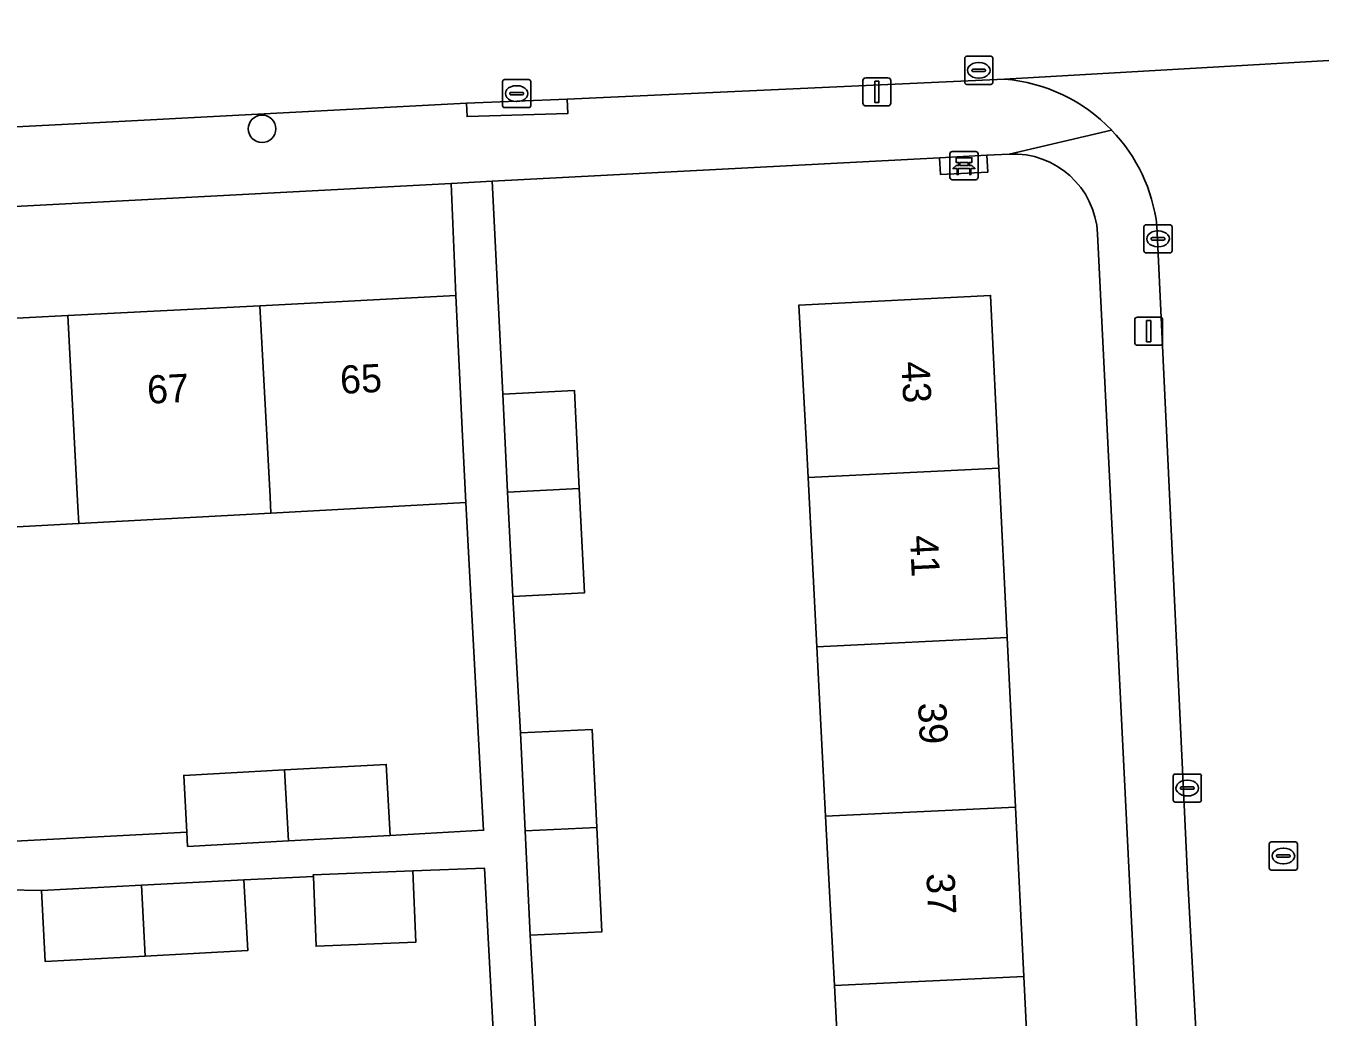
# Model space of a CAD drawing. Extents: x 161084 to 161928, y 385354 to 386522.
# Drawn here: x 161748.84 to 161794.81, y 386093.21 to 386128.44 of the extents above; entities that cross this region are included whole.
import ezdxf

# ---------------------------------------------------------------- set-up
doc = ezdxf.new("R2010")
doc.units = 0
for name, color, linetype in [('IMGEO_Bank', 7, 'Continuous'), ('IMGEO_Boom', 7, 'Continuous'), ('IMGEO_Erf', 7, 'Continuous'), ('IMGEO_Kolk', 7, 'Continuous'), ('IMGEO_Lichtmast', 7, 'Continuous'), ('IMGEO_Pand', 7, 'Continuous'), ('IMGEO_Pand_nummerreeks', 7, 'Continuous'), ('IMGEO_Rijbaan_lokaal_open', 7, 'Continuous'), ('IMGEO_Rioolput', 7, 'Continuous'), ('IMGEO_Voetpad_open', 7, 'Continuous')]:
    doc.layers.add(name, color=color, linetype=linetype)

msp = doc.modelspace()

# ---------------------------------------------------------------- linework, layer by layer
at = {"layer": 'IMGEO_Bank'}
for p, q in [((161781.735, 386123.972), (161782.576, 386123.972)), ((161782.576, 386123.972), (161781.735, 386123.972)), ((161781.66, 386123.047), (161781.66, 386123.888)), ((161781.66, 386123.888), (161781.66, 386123.047)), ((161781.969, 386123.478), (161781.969, 386123.584)), ((161782.013, 386123.584), (161782.013, 386123.478)), ((161782.301, 386123.59), (161782.019, 386123.59)), ((161782.307, 386123.478), (161782.307, 386123.584)), ((161782.351, 386123.584), (161782.351, 386123.478)), ((161782.66, 386123.897), (161782.66, 386123.056)), ((161782.66, 386123.056), (161782.66, 386123.897)), ((161782.357, 386123.37), (161781.964, 386123.37)), ((161782.019, 386123.472), (161782.301, 386123.472)), ((161782.585, 386122.972), (161781.744, 386122.972)), ((161781.744, 386122.972), (161782.585, 386122.972))]:
    msp.add_line(p, q, dxfattribs=at)
for points in [[(161781.963, 386123.59), (161781.877, 386123.59), (161781.877, 386123.751), (161782.44, 386123.751), (161782.44, 386123.59), (161782.357, 386123.59)], [(161781.907, 386123.37), (161781.765, 386123.37), (161781.877, 386123.472), (161781.963, 386123.472)], [(161781.957, 386123.363), (161781.957, 386123.156), (161781.914, 386123.156), (161781.914, 386123.363)], [(161782.357, 386123.472), (161782.44, 386123.472), (161782.552, 386123.37), (161782.413, 386123.37)], [(161782.407, 386123.363), (161782.407, 386123.156), (161782.363, 386123.156), (161782.363, 386123.363)]]:
    msp.add_lwpolyline(points, dxfattribs=at)
for centre, radius, start, end in [((161781.738, 386123.894), 0.0779, 92.4484, 184.2845), ((161781.738, 386123.894), 0.0779, 92.4484, 184.2845), ((161782.582, 386123.894), 0.0779, 2.4484, 94.2845), ((161782.582, 386123.894), 0.0779, 2.4484, 94.2845), ((161781.962, 386123.583), 0.00671, 2.8957, 87.1043), ((161782.019, 386123.583), 0.00671, 92.8957, 177.1043), ((161782.301, 386123.583), 0.00671, 2.8957, 87.1043), ((161782.358, 386123.583), 0.00671, 92.8957, 177.1043), ((161781.738, 386123.05), 0.0779, 182.4484, 274.2845), ((161781.738, 386123.05), 0.0779, 182.4484, 274.2845), ((161781.907, 386123.363), 0.00671, 2.8957, 87.1043), ((161781.964, 386123.363), 0.00671, 92.8957, 177.1043), ((161781.962, 386123.479), 0.00671, 272.8957, 357.1043), ((161782.019, 386123.479), 0.00671, 182.8957, 267.1043), ((161782.301, 386123.479), 0.00671, 272.8957, 357.1043), ((161782.358, 386123.479), 0.00671, 182.8957, 267.1043), ((161782.356, 386123.363), 0.00671, 2.8957, 87.1043), ((161782.413, 386123.363), 0.00671, 92.8957, 177.1043), ((161782.582, 386123.05), 0.0779, 272.4484, 4.2845), ((161782.582, 386123.05), 0.0779, 272.4484, 4.2845)]:
    msp.add_arc(centre, radius, start, end, dxfattribs=at)
at = {"layer": 'IMGEO_Boom'}
msp.add_circle((161757.227, 386124.783), 0.489, dxfattribs=at)
at = {"layer": 'IMGEO_Erf'}
for points in [[(161783.763, 386123.884), (161782.97, 386123.842), (161783.002, 386123.243), (161781.325, 386123.155), (161781.293, 386123.754), (161765.402, 386122.917), (161765.779, 386115.351), (161768.326, 386115.475), (161768.496, 386111.991), (161768.677, 386108.284), (161766.13, 386108.16), (161766.403, 386103.311), (161768.95, 386103.435), (161769.12, 386099.951), (161769.301, 386096.244), (161766.754, 386096.12), (161767.023, 386091.285), (161769.57, 386091.416), (161769.748, 386087.912), (161769.936, 386084.224), (161767.39, 386084.094), (161767.944, 386072.217), (161786.09, 386073.112)], [(161764.462, 386111.498), (161757.544, 386111.123), (161750.72, 386110.752), (161743.897, 386110.382), (161737.073, 386110.012), (161730.25, 386109.641), (161723.426, 386109.271), (161716.603, 386108.901), (161716.241, 386108.881), (161716.204, 386109.583), (161709.596, 386109.231), (161709.277, 386116.03), (161716.207, 386116.387), (161723.031, 386116.738), (161729.855, 386117.09), (161736.679, 386117.441), (161743.504, 386117.792), (161750.328, 386118.144), (161757.153, 386118.495), (161764.106, 386118.853), (161763.946, 386122.84), (161708.01, 386119.893)], [(161789.132, 386076.01), (161786.904, 386121.049)], [(161748.007, 386099.44), (161754.554, 386099.787), (161754.446, 386101.798), (161758.027, 386101.992), (161761.64, 386102.188), (161761.776, 386099.668), (161765.097, 386099.849), (161765.013, 386101.329), (161764.462, 386111.498)], [(161765.262, 386096.025), (161765.128, 386098.506), (161762.585, 386098.405), (161762.686, 386095.867), (161759.147, 386095.726), (161759.049, 386098.202), (161756.583, 386098.093), (161756.719, 386095.573), (161753.078, 386095.376), (161749.529, 386095.183), (161749.392, 386097.703), (161744.509, 386097.807)], [(161747.512, 386086.301), (161753.543, 386086.621), (161753.419, 386088.949), (161759.45, 386089.265), (161759.574, 386086.941), (161765.734, 386087.268), (161765.262, 386096.025)]]:
    msp.add_lwpolyline(points, dxfattribs=at)
for points in [[(161781.293, 386123.754), (161781.325, 386123.155), (161783.002, 386123.243), (161782.97, 386123.842)], [(161776.933, 386106.366), (161776.621, 386112.386), (161776.562, 386113.525), (161776.296, 386118.518), (161783.103, 386118.859), (161783.402, 386112.716), (161783.696, 386106.695), (161783.989, 386100.674), (161784.282, 386094.654), (161784.576, 386088.633), (161784.875, 386082.49), (161778.186, 386082.17), (161777.868, 386088.307), (161777.556, 386094.327), (161777.245, 386100.346)]]:
    msp.add_lwpolyline(points, close=True, dxfattribs=at)
msp.add_arc((161783.915, 386120.895), 2.993, 2.9521, 92.9104, dxfattribs=at)
at = {"layer": 'IMGEO_Kolk'}
for p, q in [((161782.184, 386126.434), (161782.184, 386127.286)), ((161782.259, 386127.36), (161783.111, 386127.36)), ((161783.185, 386127.286), (161783.185, 386126.434)), ((161782.443, 386126.854), (161782.443, 386126.866)), ((161782.881, 386126.817), (161782.483, 386126.817)), ((161782.486, 386126.903), (161782.884, 386126.903)), ((161782.672, 386127.14), (161782.697, 386127.14)), ((161782.927, 386126.866), (161782.927, 386126.854)), ((161765.769, 386125.608), (161765.769, 386126.46)), ((161765.844, 386126.534), (161766.696, 386126.534)), ((161766.257, 386126.314), (161766.282, 386126.314)), ((161766.77, 386126.46), (161766.77, 386125.608)), ((161783.111, 386126.36), (161782.259, 386126.36)), ((161782.695, 386126.58), (161782.67, 386126.58)), ((161766.028, 386126.028), (161766.028, 386126.04)), ((161766.466, 386125.991), (161766.068, 386125.991)), ((161766.071, 386126.077), (161766.469, 386126.077)), ((161766.512, 386126.04), (161766.512, 386126.028)), ((161766.696, 386125.534), (161765.844, 386125.534)), ((161766.28, 386125.754), (161766.255, 386125.754)), ((161788.552, 386120.445), (161788.552, 386121.297)), ((161788.627, 386121.371), (161789.479, 386121.371)), ((161789.553, 386121.297), (161789.553, 386120.445)), ((161788.811, 386120.865), (161788.811, 386120.877)), ((161789.249, 386120.828), (161788.851, 386120.828)), ((161788.854, 386120.914), (161789.252, 386120.914)), ((161789.04, 386121.151), (161789.065, 386121.151)), ((161789.295, 386120.877), (161789.295, 386120.865)), ((161789.479, 386120.371), (161788.627, 386120.371)), ((161789.063, 386120.591), (161789.038, 386120.591)), ((161789.588, 386100.922), (161789.588, 386101.774)), ((161789.663, 386101.848), (161790.515, 386101.848)), ((161790.076, 386101.628), (161790.101, 386101.628)), ((161790.589, 386101.774), (161790.589, 386100.922)), ((161789.847, 386101.342), (161789.847, 386101.354)), ((161790.285, 386101.305), (161789.887, 386101.305)), ((161789.89, 386101.391), (161790.288, 386101.391)), ((161790.099, 386101.068), (161790.074, 386101.068)), ((161790.331, 386101.354), (161790.331, 386101.342)), ((161790.515, 386100.848), (161789.663, 386100.848))]:
    msp.add_line(p, q, dxfattribs=at)
for points in [[(161782.184, 386126.434), (161782.184, 386127.286)], [(161782.259, 386127.36), (161783.111, 386127.36)], [(161783.185, 386127.286), (161783.185, 386126.434)], [(161765.769, 386125.608), (161765.769, 386126.46)], [(161765.844, 386126.534), (161766.696, 386126.534)], [(161766.77, 386126.46), (161766.77, 386125.608)], [(161783.111, 386126.36), (161782.259, 386126.36)], [(161766.696, 386125.534), (161765.844, 386125.534)], [(161788.552, 386120.445), (161788.552, 386121.297)], [(161788.627, 386121.371), (161789.479, 386121.371)], [(161789.553, 386121.297), (161789.553, 386120.445)], [(161789.479, 386120.371), (161788.627, 386120.371)], [(161789.588, 386100.922), (161789.588, 386101.774)], [(161789.663, 386101.848), (161790.515, 386101.848)], [(161790.589, 386101.774), (161790.589, 386100.922)], [(161790.515, 386100.848), (161789.663, 386100.848)]]:
    msp.add_lwpolyline(points, dxfattribs=at)
for centre, radius, start, end in [((161782.261, 386127.284), 0.0765, 91.552, 178.448), ((161782.261, 386127.284), 0.0765, 91.552, 178.448), ((161783.109, 386127.284), 0.0765, 1.552, 88.448), ((161783.109, 386127.284), 0.0765, 1.552, 88.448), ((161782.483, 386126.863), 0.0403, 85.8775, 175.7526), ((161782.48, 386126.853), 0.0366, 178.938, 274.7102), ((161782.884, 386126.86), 0.043, 264.8664, 352.4533), ((161782.888, 386126.865), 0.0386, 1.7309, 96.639), ((161765.846, 386126.458), 0.0765, 91.552, 178.448), ((161765.846, 386126.458), 0.0765, 91.552, 178.448), ((161766.694, 386126.458), 0.0765, 1.552, 88.448), ((161766.694, 386126.458), 0.0765, 1.552, 88.448), ((161782.261, 386126.436), 0.0765, 181.552, 268.448), ((161782.261, 386126.436), 0.0765, 181.552, 268.448), ((161783.109, 386126.436), 0.0765, 271.552, 358.448), ((161783.109, 386126.436), 0.0765, 271.552, 358.448), ((161766.068, 386126.037), 0.0403, 85.8775, 175.7526), ((161766.065, 386126.027), 0.0366, 178.938, 274.7102), ((161766.469, 386126.034), 0.043, 264.8664, 352.4533), ((161766.473, 386126.039), 0.0386, 1.7309, 96.639), ((161765.846, 386125.61), 0.0765, 181.552, 268.448), ((161765.846, 386125.61), 0.0765, 181.552, 268.448), ((161766.694, 386125.61), 0.0765, 271.552, 358.448), ((161766.694, 386125.61), 0.0765, 271.552, 358.448), ((161788.629, 386121.295), 0.0765, 91.552, 178.448), ((161788.629, 386121.295), 0.0765, 91.552, 178.448), ((161789.477, 386121.295), 0.0765, 1.552, 88.448), ((161789.477, 386121.295), 0.0765, 1.552, 88.448), ((161788.851, 386120.874), 0.0403, 85.8775, 175.7526), ((161788.848, 386120.864), 0.0366, 178.938, 274.7102), ((161789.252, 386120.871), 0.043, 264.8664, 352.4533), ((161789.256, 386120.876), 0.0386, 1.7309, 96.639), ((161788.629, 386120.447), 0.0765, 181.552, 268.448), ((161788.629, 386120.447), 0.0765, 181.552, 268.448), ((161789.477, 386120.447), 0.0765, 271.552, 358.448), ((161789.477, 386120.447), 0.0765, 271.552, 358.448), ((161789.665, 386101.772), 0.0765, 91.552, 178.448), ((161789.665, 386101.772), 0.0765, 91.552, 178.448), ((161790.513, 386101.772), 0.0765, 1.552, 88.448), ((161790.513, 386101.772), 0.0765, 1.552, 88.448), ((161789.887, 386101.351), 0.0403, 85.8775, 175.7526), ((161789.884, 386101.341), 0.0366, 178.938, 274.7102), ((161790.288, 386101.348), 0.043, 264.8664, 352.4533), ((161790.292, 386101.353), 0.0386, 1.7309, 96.639), ((161789.665, 386100.924), 0.0765, 181.552, 268.448), ((161789.665, 386100.924), 0.0765, 181.552, 268.448), ((161790.513, 386100.924), 0.0765, 271.552, 358.448), ((161790.513, 386100.924), 0.0765, 271.552, 358.448)]:
    msp.add_arc(centre, radius, start, end, dxfattribs=at)
for centre, major_axis, ratio, start_param, end_param in [((161782.671, 386126.86), (-0.387, 0.002), 0.722429, 4.712389, 7.853982), ((161782.696, 386126.86), (-0.39, 0.002), 0.717154, 1.570796, 4.712389), ((161766.256, 386126.034), (-0.387, 0.002), 0.722429, 4.712389, 7.853982), ((161766.281, 386126.034), (-0.39, 0.002), 0.717154, 1.570796, 4.712389), ((161789.039, 386120.871), (-0.387, 0.002), 0.722429, 4.712389, 7.853982), ((161789.064, 386120.871), (-0.39, 0.002), 0.717154, 1.570796, 4.712389), ((161790.075, 386101.348), (-0.387, 0.002), 0.722429, 4.712389, 7.853982), ((161790.1, 386101.348), (-0.39, 0.002), 0.717154, 1.570796, 4.712389)]:
    msp.add_ellipse(centre, major_axis=major_axis, ratio=ratio, start_param=start_param, end_param=end_param, dxfattribs=at)
at = {"layer": 'IMGEO_Lichtmast'}
for p, q in [((161778.57, 386125.695), (161778.57, 386126.495)), ((161778.57, 386126.495), (161778.57, 386125.695)), ((161778.67, 386126.595), (161779.46, 386126.595)), ((161779.46, 386126.595), (161778.67, 386126.595)), ((161779.56, 386126.495), (161779.56, 386125.695)), ((161779.56, 386125.695), (161779.56, 386126.495)), ((161779.46, 386125.595), (161778.67, 386125.595)), ((161778.67, 386125.595), (161779.46, 386125.595)), ((161788.323, 386118.088), (161789.113, 386118.088)), ((161789.113, 386118.088), (161788.323, 386118.088)), ((161788.223, 386117.188), (161788.223, 386117.988)), ((161788.223, 386117.988), (161788.223, 386117.188)), ((161789.213, 386117.988), (161789.213, 386117.188)), ((161789.213, 386117.188), (161789.213, 386117.988)), ((161789.113, 386117.088), (161788.323, 386117.088)), ((161788.323, 386117.088), (161789.113, 386117.088))]:
    msp.add_line(p, q, dxfattribs=at)
for points in [[(161778.99, 386126.47), (161779.14, 386126.47), (161779.14, 386125.72), (161778.99, 386125.72), (161778.99, 386126.47)], [(161788.643, 386117.963), (161788.793, 386117.963), (161788.793, 386117.213), (161788.643, 386117.213), (161788.643, 386117.963)]]:
    msp.add_lwpolyline(points, dxfattribs=at)
for centre, start, end in [((161778.67, 386126.495), 90, 180), ((161778.67, 386126.495), 90, 180), ((161779.46, 386126.495), 0, 90), ((161779.46, 386126.495), 360, 90), ((161778.67, 386125.695), 180, 270), ((161778.67, 386125.695), 180, 270), ((161779.46, 386125.695), 270, 0), ((161779.46, 386125.695), 270, 0), ((161788.323, 386117.988), 90, 180), ((161788.323, 386117.988), 90, 180), ((161789.113, 386117.988), 0, 90), ((161789.113, 386117.988), 360, 90), ((161788.323, 386117.188), 180, 270), ((161788.323, 386117.188), 180, 270), ((161789.113, 386117.188), 270, 0), ((161789.113, 386117.188), 270, 0)]:
    msp.add_arc(centre, 0.1, start, end, dxfattribs=at)
at = {"layer": 'IMGEO_Pand'}
for points in [[(161757.513, 386111.7), (161757.153, 386118.495), (161750.328, 386118.144), (161750.688, 386111.35), (161750.72, 386110.752), (161757.544, 386111.123)], [(161757.544, 386111.123), (161764.462, 386111.498), (161764.348, 386113.859), (161764.106, 386118.853), (161757.153, 386118.495), (161757.513, 386111.7)], [(161783.402, 386112.716), (161783.103, 386118.859), (161776.296, 386118.518), (161776.562, 386113.525), (161776.621, 386112.386)], [(161743.897, 386110.382), (161750.72, 386110.752), (161750.688, 386111.35), (161750.328, 386118.144), (161743.504, 386117.792), (161743.864, 386111.001)], [(161768.496, 386111.991), (161768.326, 386115.475), (161765.779, 386115.351), (161765.949, 386111.867)], [(161783.696, 386106.695), (161783.402, 386112.716), (161776.621, 386112.386), (161776.933, 386106.366)], [(161765.949, 386111.867), (161766.13, 386108.16), (161768.677, 386108.284), (161768.496, 386111.991)], [(161783.989, 386100.674), (161783.696, 386106.695), (161776.933, 386106.366), (161777.245, 386100.346)], [(161769.12, 386099.951), (161768.95, 386103.435), (161766.403, 386103.311), (161766.573, 386099.827)], [(161758.027, 386101.992), (161754.446, 386101.798), (161754.554, 386099.787), (161754.582, 386099.277), (161758.161, 386099.471)], [(161761.776, 386099.668), (161761.64, 386102.188), (161758.027, 386101.992), (161758.161, 386099.471)], [(161777.245, 386100.346), (161777.556, 386094.327), (161784.282, 386094.654), (161783.989, 386100.674)], [(161766.754, 386096.12), (161769.301, 386096.244), (161769.12, 386099.951), (161766.573, 386099.827)], [(161762.585, 386098.405), (161759.046, 386098.265), (161759.049, 386098.202), (161759.147, 386095.726), (161762.686, 386095.867)], [(161749.392, 386097.703), (161749.529, 386095.183), (161753.078, 386095.376), (161752.944, 386097.896)], [(161756.719, 386095.573), (161756.583, 386098.093), (161752.944, 386097.896), (161753.078, 386095.376)], [(161784.576, 386088.633), (161784.282, 386094.654), (161777.556, 386094.327), (161777.868, 386088.307)]]:
    msp.add_lwpolyline(points, close=True, dxfattribs=at)
at = {"layer": 'IMGEO_Rijbaan_lokaal_open'}
msp.add_lwpolyline([(161812.884, 386135.042), (161787.729, 386133.732), (161786.882, 386133.688), (161769.921, 386132.899), (161769.853, 386132.903), (161753.458, 386132.019), (161749.407, 386131.767), (161720.708, 386130.327), (161720.995, 386123.676), (161721.014, 386123.442), (161750.338, 386124.951), (161764.487, 386125.69), (161768.06, 386125.832), (161783.599, 386126.548), (161801.501, 386127.579), (161801.753, 386127.548), (161813.21, 386128.073)], close=True, dxfattribs=at)
for points in [[(161801.753, 386127.548), (161801.501, 386127.579), (161783.599, 386126.548)], [(161789.014, 386121.336), (161790.094, 386098.243), (161791.285, 386076.332)]]:
    msp.add_lwpolyline(points, dxfattribs=at)
for centre, radius, start, end in [((161783.109, 386120.619), 5.949, 43.775, 85.2714), ((161783.113, 386120.622), 5.944, 6.9027, 43.7882)]:
    msp.add_arc(centre, radius, start, end, dxfattribs=at)
at = {"layer": 'IMGEO_Rioolput'}
for p, q in [((161793.003, 386098.508), (161793.003, 386099.36)), ((161793.078, 386099.434), (161793.93, 386099.434)), ((161793.491, 386099.214), (161793.516, 386099.214)), ((161794.004, 386099.36), (161794.004, 386098.508)), ((161793.262, 386098.928), (161793.262, 386098.94)), ((161793.7, 386098.891), (161793.302, 386098.891)), ((161793.305, 386098.977), (161793.703, 386098.977)), ((161793.746, 386098.94), (161793.746, 386098.928)), ((161793.93, 386098.434), (161793.078, 386098.434)), ((161793.514, 386098.654), (161793.489, 386098.654))]:
    msp.add_line(p, q, dxfattribs=at)
for points in [[(161793.003, 386098.508), (161793.003, 386099.36)], [(161793.078, 386099.434), (161793.93, 386099.434)], [(161794.004, 386099.36), (161794.004, 386098.508)], [(161793.93, 386098.434), (161793.078, 386098.434)]]:
    msp.add_lwpolyline(points, dxfattribs=at)
for centre, radius, start, end in [((161793.08, 386099.358), 0.0765, 91.552, 178.448), ((161793.08, 386099.358), 0.0765, 91.552, 178.448), ((161793.928, 386099.358), 0.0765, 1.552, 88.448), ((161793.928, 386099.358), 0.0765, 1.552, 88.448), ((161793.302, 386098.937), 0.0403, 85.8775, 175.7526), ((161793.299, 386098.927), 0.0366, 178.938, 274.7102), ((161793.703, 386098.934), 0.043, 264.8664, 352.4533), ((161793.707, 386098.939), 0.0386, 1.7309, 96.639), ((161793.08, 386098.51), 0.0765, 181.552, 268.448), ((161793.08, 386098.51), 0.0765, 181.552, 268.448), ((161793.928, 386098.51), 0.0765, 271.552, 358.448), ((161793.928, 386098.51), 0.0765, 271.552, 358.448)]:
    msp.add_arc(centre, radius, start, end, dxfattribs=at)
for centre, major_axis, ratio, start_param, end_param in [((161793.49, 386098.934), (-0.387, 0.002), 0.722429, 4.712389, 7.853982), ((161793.515, 386098.934), (-0.39, 0.002), 0.717154, 1.570796, 4.712389)]:
    msp.add_ellipse(centre, major_axis=major_axis, ratio=ratio, start_param=start_param, end_param=end_param, dxfattribs=at)
at = {"layer": 'IMGEO_Voetpad_open'}
for points in [[(161783.599, 386126.548), (161768.06, 386125.832), (161768.085, 386125.324), (161764.511, 386125.218), (161764.487, 386125.69), (161750.338, 386124.951), (161721.014, 386123.442), (161718.178, 386123.292), (161708.954, 386122.821)], [(161763.946, 386122.84), (161765.402, 386122.917), (161781.293, 386123.754), (161782.97, 386123.842), (161783.763, 386123.884), (161787.404, 386124.735)], [(161787.404, 386124.735), (161783.763, 386123.884)], [(161704.677, 386120.519), (161708.01, 386119.893), (161763.946, 386122.84)], [(161767.023, 386091.285), (161766.754, 386096.12), (161766.573, 386099.827), (161766.403, 386103.311), (161766.13, 386108.16), (161765.949, 386111.867), (161765.779, 386115.351), (161765.402, 386122.917), (161763.946, 386122.84), (161764.106, 386118.853), (161764.348, 386113.859), (161764.462, 386111.498), (161765.013, 386101.329), (161765.097, 386099.849), (161761.776, 386099.668), (161758.161, 386099.471), (161754.582, 386099.277), (161754.554, 386099.787), (161748.007, 386099.44)], [(161791.285, 386076.332), (161790.094, 386098.243), (161789.014, 386121.336)], [(161786.904, 386121.049), (161789.132, 386076.01)], [(161744.509, 386097.807), (161749.392, 386097.703), (161752.944, 386097.896), (161756.583, 386098.093), (161759.049, 386098.202), (161759.046, 386098.265), (161762.585, 386098.405), (161765.128, 386098.506), (161765.262, 386096.025), (161765.734, 386087.268)]]:
    msp.add_lwpolyline(points, dxfattribs=at)
msp.add_lwpolyline([(161768.06, 386125.832), (161764.487, 386125.69), (161764.511, 386125.218), (161768.085, 386125.324)], close=True, dxfattribs=at)
for centre, radius, start, end in [((161783.109, 386120.619), 5.949, 43.775, 85.2714), ((161783.113, 386120.622), 5.944, 6.9027, 43.7882), ((161783.915, 386120.895), 2.993, 2.9521, 92.9104)]:
    msp.add_arc(centre, radius, start, end, dxfattribs=at)

# ---------------------------------------------------------------- texts
at = {"layer": 'IMGEO_Pand_nummerreeks'}
for s, rotation, p in [('65', 2.9474, (161760.022, 386115.358)), ('43', 272.7894, (161779.935, 386116.494)), ('67', 2.9474, (161753.169, 386115.006)), ('41', 272.7894, (161780.235, 386110.32)), ('39', 272.7894, (161780.526, 386104.371)), ('37', 272.7894, (161780.821, 386098.31))]:
    msp.add_text(s, height=1, rotation=rotation, dxfattribs=at).set_placement(p)

doc.saveas('drawing.dxf')
